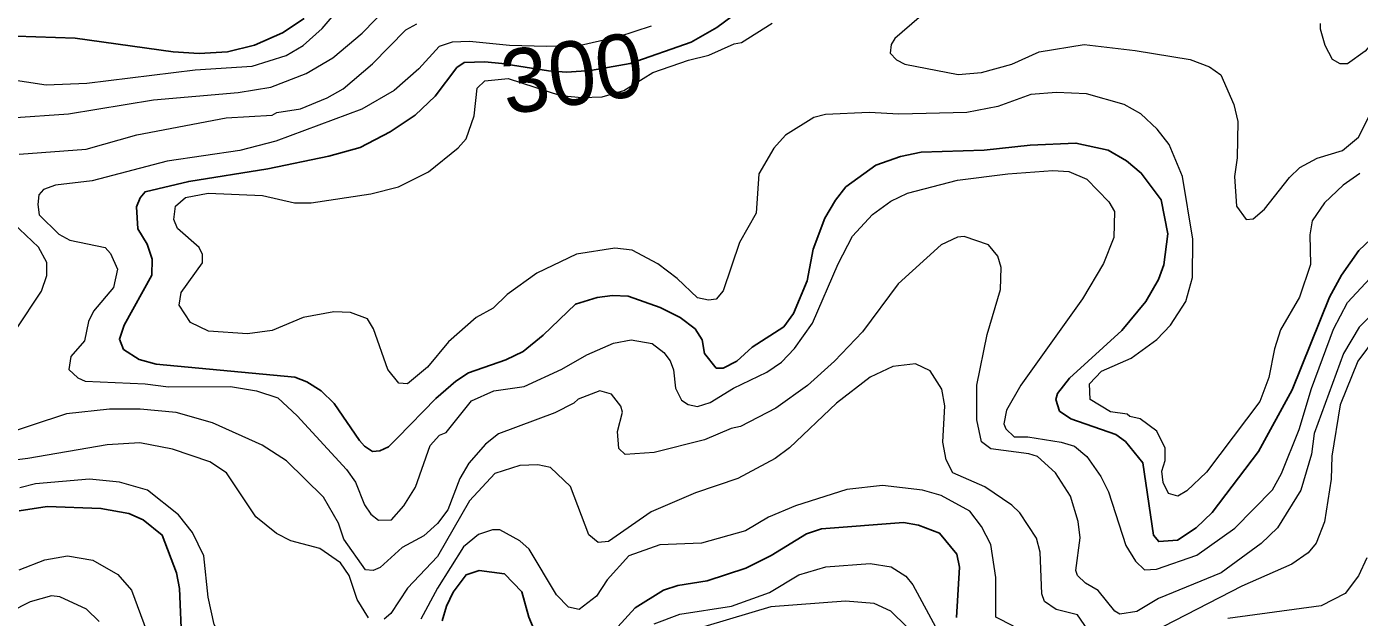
# Model space of a CAD drawing. Extents: x 673.3 to 698.5, y 6984.3 to 7012.3.
# Drawn here: x 686.747 to 688.421, y 7007.618 to 7008.359 of the extents above; entities that cross this region are included whole.
import ezdxf
from ezdxf.enums import TextEntityAlignment as Align

# ---------------------------------------------------------------- set-up
doc = ezdxf.new("R2010")
doc.units = 0
doc.header["$LTSCALE"] = 0.032
doc.layers.add('1', color=7, linetype='Continuous', lineweight=25)
doc.layers.add('2', color=7, linetype='Continuous', lineweight=13)
doc.layers.add('61', color=7, linetype='Continuous')

msp = doc.modelspace()

# ---------------------------------------------------------------- linework, layer by layer
at = {"layer": '1'}
for points in [[(687.0955, 7008.3694), (687.0679, 7008.3515), (687.0331, 7008.3358), (686.9989, 7008.3277), (686.9634, 7008.3253), (686.9308, 7008.3277), (686.8078, 7008.3448), (686.6835, 7008.3489), (686.651, 7008.3602)], [(687.5424, 7008.0066), (687.5025, 7008.0207), (687.4827, 7008.0215), (687.4634, 7008.0191), (687.4363, 7008.0107), (687.3954, 7007.9717), (687.3703, 7007.9514), (687.3485, 7007.9407), (687.3018, 7007.9246), (687.2859, 7007.914), (687.2608, 7007.8922), (687.2124, 7007.843), (687.2012, 7007.8318), (687.1904, 7007.8267), (687.181, 7007.8257), (687.1713, 7007.8323), (687.1648, 7007.8397), (687.1331, 7007.8861), (687.1165, 7007.9018), (687.0988, 7007.9133), (687.0836, 7007.919), (686.9093, 7007.9353), (686.8879, 7007.9412), (686.8682, 7007.954), (686.8632, 7007.967), (686.869, 7007.9842), (686.9039, 7008.0472), (686.9045, 7008.0671), (686.8982, 7008.0859), (686.8862, 7008.1052), (686.8847, 7008.133), (686.8892, 7008.1442), (686.8954, 7008.1519), (686.9504, 7008.1649), (687.0495, 7008.1806), (687.1263, 7008.1966), (687.1657, 7008.2074), (687.2035, 7008.2272), (687.2349, 7008.2481), (687.2598, 7008.2721), (687.2871, 7008.3077), (687.2962, 7008.314), (687.3222, 7008.3152), (687.3437, 7008.313), (687.4023, 7008.3036), (687.4251, 7008.302), (687.4549, 7008.3042), (687.5049, 7008.3131), (687.5816, 7008.3397), (687.6136, 7008.3581), (687.6424, 7008.3796)], [(688.4507, 7008.1072), (688.4202, 7008.0783), (688.3984, 7008.047), (688.3831, 7008.0194), (688.3363, 7007.9031), (688.2943, 7007.8256), (688.2361, 7007.7493), (688.2159, 7007.7301), (688.1924, 7007.7144), (688.1689, 7007.7128), (688.1623, 7007.7208), (688.1489, 7007.8117), (688.1271, 7007.8383), (688.1149, 7007.8472), (688.0583, 7007.8668), (688.0442, 7007.8766), (688.0394, 7007.8909), (688.0417, 7007.8986), (688.0569, 7007.9179), (688.1224, 7007.9777), (688.1527, 7008.0143), (688.1685, 7008.0417), (688.1753, 7008.0601), (688.1801, 7008.0992), (688.172, 7008.1419), (688.1469, 7008.1753), (688.1282, 7008.1907), (688.1051, 7008.204), (688.0647, 7008.2129), (688.0071, 7008.2105), (687.9496, 7008.204), (687.8703, 7008.2015), (687.8442, 7008.1963), (687.8136, 7008.1852), (687.7759, 7008.1581), (687.7627, 7008.1413), (687.7495, 7008.1187), (687.7347, 7008.0797), (687.7272, 7008.04), (687.7102, 7007.9989), (687.6979, 7007.9825), (687.6579, 7007.9569), (687.639, 7007.9392), (687.6217, 7007.9305), (687.613, 7007.9306), (687.598, 7007.9488), (687.5953, 7007.9659), (687.5864, 7007.98), (687.5675, 7007.9942), (687.5424, 7008.0066)], [(686.7373, 7007.7513), (686.7725, 7007.7568), (686.8399, 7007.7544), (686.8751, 7007.748)], [(686.8751, 7007.748), (686.8931, 7007.74), (686.917, 7007.7208), (686.935, 7007.6735), (686.9385, 7007.6536), (686.9417, 7007.5845)], [(687.4588, 7007.5722), (687.5112, 7007.6296), (687.5466, 7007.6518), (687.5647, 7007.6576), (687.6015, 7007.6636), (687.65, 7007.6793), (687.682, 7007.6952), (687.7265, 7007.7226), (687.7453, 7007.7289), (687.8481, 7007.7365), (687.8672, 7007.7333), (687.8935, 7007.7233), (687.9152, 7007.6969), (687.9187, 7007.6806), (687.9148, 7007.6174)], [(687.2688, 7007.6132), (687.2739, 7007.6317), (687.2825, 7007.6491), (687.2986, 7007.671), (687.3152, 7007.6762), (687.347, 7007.672), (687.3687, 7007.6495), (687.3774, 7007.6177), (687.3876, 7007.5939)]]:
    msp.add_lwpolyline(points, dxfattribs=at)
at = {"layer": '2'}
for points in [[(688.2665, 7008.134), (688.2786, 7008.1171), (688.2876, 7008.1177), (688.3016, 7008.13), (688.3329, 7008.1699), (688.3459, 7008.1823), (688.3677, 7008.194), (688.3996, 7008.2037), (688.4199, 7008.2206), (688.4352, 7008.251), (688.4527, 7008.2974), (688.4691, 7008.3266), (688.4903, 7008.3539), (688.5576, 7008.4251)], [(686.6773, 7008.3004), (686.7711, 7008.2862), (686.8222, 7008.2882), (686.9582, 7008.3049), (687.03, 7008.3095), (687.0728, 7008.323), (687.094, 7008.3353), (687.1179, 7008.3568), (687.1635, 7008.4106)], [(686.6912, 7008.0318), (686.697, 7008.0534), (686.6946, 7008.0847), (686.6433, 7008.1954), (686.6442, 7008.2264), (686.6508, 7008.2373), (686.6594, 7008.2441), (686.6794, 7008.2487), (686.7268, 7008.2447), (686.7993, 7008.2496), (686.9061, 7008.2674), (687.0123, 7008.2764), (687.0534, 7008.283), (687.098, 7008.3005), (687.1312, 7008.32), (687.1681, 7008.3509), (687.2021, 7008.3856)], [(687.8679, 7008.3707), (687.8374, 7008.3442), (687.8325, 7008.3369), (687.8316, 7008.3257), (687.8392, 7008.3175), (687.8498, 7008.3119), (687.9168, 7008.2993), (687.9461, 7008.3018), (687.9843, 7008.3121), (688.0188, 7008.3277), (688.0752, 7008.3367), (688.1392, 7008.3294), (688.2081, 7008.3179), (688.2325, 7008.3089), (688.2468, 7008.2985), (688.2632, 7008.2616), (688.2681, 7008.2399), (688.2672, 7008.1944), (688.264, 7008.1709), (688.2665, 7008.134)], [(686.7371, 7008.199), (686.8214, 7008.2055), (686.8852, 7008.2235), (686.9974, 7008.2446), (687.0552, 7008.248), (687.0609, 7008.2512), (687.0905, 7008.2561), (687.1244, 7008.2698), (687.1442, 7008.2811), (687.1812, 7008.3126), (687.2229, 7008.355), (687.237, 7008.3627)], [(687.5312, 7008.3596), (687.49, 7008.3462), (687.4426, 7008.3357), (687.3998, 7008.3342), (687.3534, 7008.3357), (687.3031, 7008.3405), (687.2811, 7008.3399), (687.2648, 7008.3342), (687.2392, 7008.3064), (687.2084, 7008.2791), (687.1676, 7008.2555), (687.0598, 7008.2154), (687.0145, 7008.2036), (686.923, 7008.1902), (686.8288, 7008.1658), (686.7829, 7008.16), (686.7678, 7008.1548), (686.7622, 7008.1482), (686.7606, 7008.1358), (686.7625, 7008.1231), (686.787, 7008.0988), (686.8011, 7008.0913), (686.8453, 7008.0818), (686.852, 7008.0745), (686.8607, 7008.0549), (686.856, 7008.0316), (686.8308, 7008.0019), (686.8242, 7007.9891), (686.8193, 7007.9648), (686.802, 7007.9452), (686.7998, 7007.9288), (686.811, 7007.9181), (686.8202, 7007.9139), (686.8956, 7007.9107), (686.9249, 7007.9068), (687.0028, 7007.9075), (687.0354, 7007.9018), (687.0622, 7007.893), (687.0867, 7007.8705), (687.1484, 7007.8031), (687.1599, 7007.7873), (687.171, 7007.7588), (687.1792, 7007.7472), (687.1888, 7007.7396), (687.205, 7007.7398), (687.2207, 7007.7577), (687.2352, 7007.7811), (687.2534, 7007.8334), (687.2654, 7007.8463), (687.2736, 7007.8498), (687.3053, 7007.8894), (687.3337, 7007.902), (687.3717, 7007.9076), (687.4189, 7007.9292), (687.4502, 7007.9473), (687.484, 7007.9618), (687.506, 7007.966), (687.5324, 7007.9613), (687.547, 7007.9502), (687.5551, 7007.9398), (687.5594, 7007.9282), (687.5619, 7007.9054), (687.5695, 7007.8903), (687.5775, 7007.8848), (687.5896, 7007.8823), (687.6054, 7007.8873), (687.6347, 7007.9052), (687.6763, 7007.9256), (687.6949, 7007.9378), (687.7114, 7007.955), (687.7339, 7007.9868), (687.7662, 7008.0612), (687.7841, 7008.0961), (687.8094, 7008.1234), (687.8321, 7008.14), (687.853, 7008.1503), (687.9162, 7008.1665), (687.9791, 7008.1746), (688.0356, 7008.1787), (688.056, 7008.1772), (688.0785, 7008.1678), (688.1061, 7008.1394), (688.1133, 7008.1271), (688.1125, 7008.0943), (688.0996, 7008.0617), (688.0732, 7008.0173), (687.9954, 7007.9091), (687.9774, 7007.8777), (687.9741, 7007.8605)], [(688.1323, 7007.8697), (688.1293, 7007.8725), (688.1082, 7007.8758), (688.0827, 7007.8909), (688.0818, 7007.9109), (688.0968, 7007.9268), (688.1341, 7007.9431), (688.1666, 7007.9665), (688.1834, 7007.9846), (688.2027, 7008.014), (688.2111, 7008.0441), (688.2118, 7008.0924), (688.1988, 7008.1709), (688.1817, 7008.2113), (688.1668, 7008.2303), (688.1464, 7008.2499), (688.1253, 7008.2613), (688.0781, 7008.2747), (688.0404, 7008.2765), (688.008, 7008.274), (687.9668, 7008.2589), (687.9279, 7008.2512), (687.8423, 7008.2495), (687.8052, 7008.2512), (687.7501, 7008.2489), (687.7355, 7008.245), (687.6999, 7008.2228), (687.6851, 7008.2066), (687.6663, 7008.1746), (687.6629, 7008.1252), (687.642, 7008.0881), (687.6215, 7008.0275), (687.6127, 7008.0169), (687.6033, 7008.0159), (687.5896, 7008.0188), (687.564, 7008.0431), (687.5397, 7008.0616), (687.5072, 7008.0786), (687.4856, 7008.081), (687.4374, 7008.0736), (687.3875, 7008.0496), (687.3505, 7008.0227), (687.3329, 7008.0059), (687.3114, 7007.9942), (687.2767, 7007.9635), (687.2503, 7007.9316), (687.2253, 7007.9108), (687.2143, 7007.9117), (687.2006, 7007.9288), (687.1826, 7007.9798), (687.175, 7007.9922), (687.1534, 7008.0004), (687.1326, 7008.0011), (687.094, 7007.9939), (687.0549, 7007.9776), (687.0243, 7007.9736), (686.9751, 7007.9767), (686.9527, 7007.9877), (686.9382, 7008.0096), (686.9406, 7008.0255), (686.9674, 7008.0625), (686.9674, 7008.0733), (686.9633, 7008.0818), (686.9361, 7008.1058), (686.9317, 7008.117), (686.9335, 7008.134), (686.9464, 7008.1445), (686.9746, 7008.1502), (687.043, 7008.147), (687.0833, 7008.138), (687.1041, 7008.138), (687.179, 7008.1494), (687.2136, 7008.1579), (687.2517, 7008.1771), (687.2889, 7008.2071), (687.2986, 7008.2184), (687.3087, 7008.2471), (687.3127, 7008.2819), (687.3222, 7008.2912), (687.3516, 7008.2942), (687.4171, 7008.2726), (687.4442, 7008.2701), (687.4696, 7008.2712), (687.4969, 7008.2791), (687.5335, 7008.3015), (687.578, 7008.3173), (687.6035, 7008.3233), (687.6353, 7008.3375), (687.6445, 7008.3393), (687.6831, 7008.3634)], [(688.4506, 7008.3549), (688.428, 7008.3282), (688.4061, 7008.3126), (688.3968, 7008.3124), (688.3871, 7008.3179), (688.3777, 7008.3357), (688.3719, 7008.3559), (688.3721, 7008.363)], [(688.4214, 7008.1747), (688.4003, 7008.1602), (688.3771, 7008.138), (688.3614, 7008.1152), (688.3585, 7008.0979), (688.3593, 7008.0605), (688.3457, 7008.0197), (688.3217, 7007.9784), (688.3141, 7007.9545), (688.3073, 7007.9187), (688.2956, 7007.8886), (688.2286, 7007.7998), (688.2043, 7007.7763), (688.1929, 7007.7699), (688.181, 7007.7729), (688.1742, 7007.7867), (688.1727, 7007.8013), (688.1767, 7007.8143), (688.1768, 7007.8299), (688.1664, 7007.8512), (688.1456, 7007.8668), (688.1323, 7007.8697)], [(686.7331, 7007.9787), (686.7654, 7008.027), (686.772, 7008.0466), (686.772, 7008.0631), (686.7616, 7008.0824), (686.7218, 7008.1199)], [(688.0165, 7007.8194), (688.0055, 7007.8229), (687.9579, 7007.8291), (687.9462, 7007.838), (687.9402, 7007.8654), (687.9405, 7007.909), (687.9534, 7007.9726), (687.97, 7008.0292), (687.971, 7008.0566), (687.9666, 7008.0712), (687.9549, 7008.0853), (687.9244, 7008.0956), (687.916, 7008.0947), (687.8954, 7008.0853), (687.8415, 7008.0361), (687.7965, 7007.9759), (687.7613, 7007.9391), (687.7275, 7007.9085), (687.6877, 7007.88), (687.6433, 7007.8571), (687.6317, 7007.8547), (687.598, 7007.8403), (687.5351, 7007.8245), (687.4985, 7007.8221), (687.4907, 7007.8297), (687.489, 7007.8507), (687.495, 7007.8752), (687.4929, 7007.8827), (687.4812, 7007.8976), (687.4669, 7007.9019), (687.4393, 7007.8917), (687.434, 7007.8864), (687.41, 7007.8742), (687.3396, 7007.848), (687.3231, 7007.8348), (687.302, 7007.8112), (687.291, 7007.7917), (687.2756, 7007.7526), (687.2629, 7007.7355), (687.2458, 7007.7201), (687.2186, 7007.7052), (687.1906, 7007.6801), (687.1819, 7007.6764), (687.1722, 7007.6771), (687.1452, 7007.7159), (687.1383, 7007.736), (687.1197, 7007.7683), (687.0731, 7007.814), (687.0427, 7007.8337), (686.98, 7007.8618), (686.9344, 7007.8749), (686.8891, 7007.879), (686.8508, 7007.879), (686.7967, 7007.8732), (686.7063, 7007.8432)], [(687.9741, 7007.8605), (687.9768, 7007.8542), (687.9871, 7007.8442), (688.0045, 7007.844), (688.0463, 7007.8375), (688.0628, 7007.8325), (688.0785, 7007.8194), (688.096, 7007.7946), (688.1058, 7007.7751), (688.1273, 7007.7078), (688.1395, 7007.6883), (688.1508, 7007.6771), (688.1658, 7007.678), (688.2167, 7007.6958), (688.2644, 7007.7296), (688.3116, 7007.7775), (688.3229, 7007.7982), (688.3454, 7007.8533), (688.3608, 7007.9049), (688.3883, 7007.9794), (688.4058, 7008.0129), (688.4398, 7008.0491)], [(688.464, 7008.026), (688.4207, 7007.9819), (688.4011, 7007.9489), (688.3642, 7007.8484), (688.3608, 7007.8223), (688.3474, 7007.7774), (688.3178, 7007.73), (688.2973, 7007.7102), (688.2472, 7007.6735), (688.1685, 7007.6411), (688.1413, 7007.6251), (688.1201, 7007.6217), (688.1137, 7007.6255), (688.0928, 7007.6511), (688.0769, 7007.6607), (688.0666, 7007.6702), (688.0645, 7007.6764), (688.0701, 7007.7176), (688.0676, 7007.7379), (688.058, 7007.7697), (688.0393, 7007.799), (688.0165, 7007.8194)], [(688.4421, 7007.97), (688.4187, 7007.9392), (688.3965, 7007.8845), (688.3861, 7007.8201), (688.3853, 7007.7912), (688.3771, 7007.7373), (688.3665, 7007.7108), (688.3565, 7007.6987), (688.3362, 7007.6842), (688.2732, 7007.6568), (688.1749, 7007.6061)], [(688.0871, 7007.591), (688.0666, 7007.6209), (688.0401, 7007.6274), (688.0252, 7007.6374), (688.022, 7007.6473), (688.0197, 7007.6993), (688.0154, 7007.7168), (687.9942, 7007.749), (687.9844, 7007.7586), (687.9504, 7007.7813), (687.9102, 7007.799), (687.9017, 7007.8152), (687.8975, 7007.8376), (687.8999, 7007.883), (687.8962, 7007.9041), (687.8817, 7007.9271), (687.8633, 7007.936), (687.8348, 7007.9327), (687.8065, 7007.9191), (687.7641, 7007.8864), (687.705, 7007.8306), (687.6871, 7007.817), (687.64, 7007.7921), (687.5869, 7007.7738), (687.5313, 7007.75), (687.4778, 7007.7129), (687.4647, 7007.7114), (687.453, 7007.7211), (687.4299, 7007.782), (687.4047, 7007.8057), (687.3889, 7007.8089), (687.3664, 7007.8082), (687.3348, 7007.7983), (687.3032, 7007.7637), (687.2628, 7007.6939), (687.2251, 7007.6543), (687.2042, 7007.6223), (687.196, 7007.6151)], [(687.176, 7007.6168), (687.1618, 7007.6401), (687.152, 7007.67), (687.1409, 7007.686), (687.1149, 7007.7039), (687.0785, 7007.7138), (687.0606, 7007.7227), (687.0345, 7007.7436), (686.9976, 7007.7992), (686.9767, 7007.8129), (686.9298, 7007.8289), (686.8889, 7007.8367), (686.8477, 7007.8342), (686.7482, 7007.8168), (686.6641, 7007.8066)], [(687.126, 7007.5096), (687.0954, 7007.5344), (687.0251, 7007.5608), (686.9954, 7007.5856), (686.9822, 7007.6086), (686.9748, 7007.643), (686.9691, 7007.6947), (686.9552, 7007.7243), (686.9373, 7007.7463), (686.8983, 7007.7771), (686.8634, 7007.7871), (686.8256, 7007.7911), (686.7579, 7007.7853), (686.7383, 7007.7803)], [(687.9864, 7007.6063), (687.9643, 7007.6177), (687.9642, 7007.6677), (687.9578, 7007.7089), (687.9463, 7007.7318), (687.9317, 7007.751), (687.8957, 7007.7705), (687.8719, 7007.7773), (687.8217, 7007.7829), (687.7768, 7007.7782), (687.7123, 7007.7575), (687.6787, 7007.7432), (687.6497, 7007.7262), (687.5944, 7007.7106), (687.542, 7007.7088), (687.5033, 7007.6949), (687.4761, 7007.6646), (687.4624, 7007.6443), (687.4406, 7007.6275), (687.4274, 7007.6303), (687.4122, 7007.6459), (687.3778, 7007.7033), (687.3663, 7007.7137), (687.3411, 7007.7275), (687.3319, 7007.7275), (687.3144, 7007.7215), (687.2955, 7007.7062), (687.2628, 7007.6543), (687.2419, 7007.6151)], [(686.7373, 7007.6772), (686.7697, 7007.6897), (686.7979, 7007.6949), (686.8298, 7007.6892), (686.8614, 7007.6715), (686.8786, 7007.6518), (686.9208, 7007.5374)], [(687.5672, 7007.6217), (687.6323, 7007.6318), (687.6797, 7007.6488), (687.7166, 7007.6708), (687.7505, 7007.6812), (687.8062, 7007.6852), (687.8327, 7007.6809), (687.8509, 7007.6691), (687.8598, 7007.6586), (687.8908, 7007.601)], [(688.4301, 7007.6924), (688.4199, 7007.6695), (688.4028, 7007.6474), (688.3728, 7007.632), (688.2554, 7007.616)], [(686.8377, 7007.6122), (686.8217, 7007.6278), (686.7882, 7007.6434), (686.7778, 7007.6444), (686.751, 7007.6369), (686.7257, 7007.6241)], [(687.8524, 7007.6057), (687.8321, 7007.6252), (687.8114, 7007.6349), (687.7753, 7007.638), (687.6817, 7007.6306), (687.5736, 7007.5986)], [(687.5351, 7007.6094), (687.5672, 7007.6217)]]:
    msp.add_lwpolyline(points, dxfattribs=at)

# ---------------------------------------------------------------- texts
at = {"layer": '61'}
msp.add_text('300', height=0.08, rotation=8.192, dxfattribs=at).set_placement((687.4374, 7008.2613), align=Align.CENTER)

doc.saveas('drawing.dxf')
